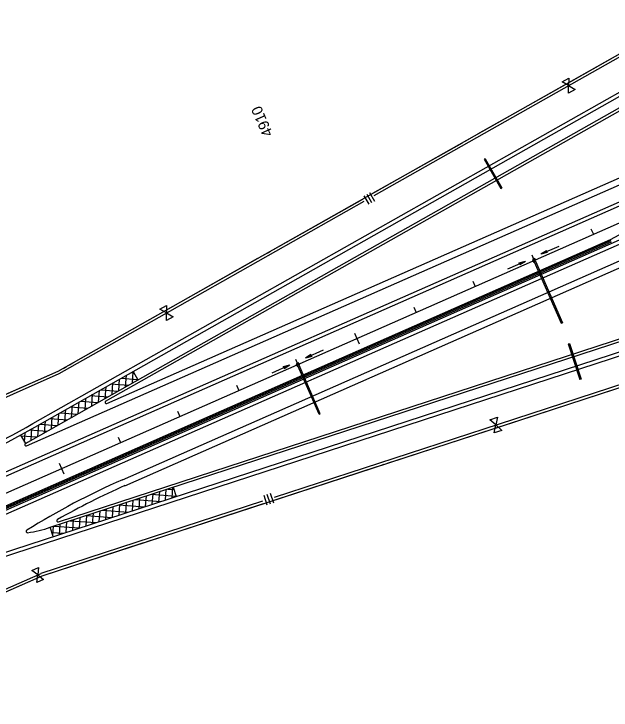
# Model space of a CAD drawing. Extents: x 192699 to 285914, y 194342 to 233219.
# Drawn here: x 236199 to 237124, y 218745 to 219823 of the extents above; entities that cross this region are included whole.
import ezdxf

# ---------------------------------------------------------------- set-up
doc = ezdxf.new("R2010")
doc.units = 0
for name, color, linetype in [('CENT LINE', 7, 'Continuous'), ('CONCRETE', 7, 'Continuous'), ('DRAINAGE', 7, 'Continuous'), ('DRAINAGE ARROWS', 7, 'Continuous'), ('PAVEMENT TRANSITION', 7, 'Continuous'), ('R-W - CofA', 7, 'Continuous'), ('R_Water Annot', 7, 'Continuous'), ('ROAD', 7, 'Continuous'), ('SHOULDER', 7, 'Continuous'), ('STATIONING1', 7, 'Continuous'), ('WRSF', 7, 'Continuous')]:
    doc.layers.add(name, color=color, linetype=linetype)

msp = doc.modelspace()

# ---------------------------------------------------------------- linework, layer by layer
at = {"layer": 'CENT LINE'}
msp.add_line((229622.3, 216190.7), (246993.1, 223840), dxfattribs=at)
at = {"layer": 'CONCRETE'}
for p, q in [((237122.9, 219474), (237209.1, 219519.8)), ((233266.9, 217775.9), (237122.9, 219474)), ((233268.5, 217772.3), (237124.3, 219470.2))]:
    msp.add_line(p, q, dxfattribs=at)
at = {"layer": 'DRAINAGE'}
for p, q in [((236927.1, 219598), (236952.7, 219552.7)), ((236928.8, 219598.9), (236954.4, 219553.7)), ((237004.5, 219439.3), (237046.4, 219344.1)), ((237006.4, 219440.1), (237048.3, 219344.9)), ((237057.2, 219312.2), (237075.2, 219257)), ((237059.1, 219312.8), (237077.1, 219257.7)), ((236671.5, 219203.1), (236638.4, 219278.1)), ((236673.3, 219203.9), (236640.3, 219278.9))]:
    msp.add_line(p, q, dxfattribs=at)
for points in [[(236928.8, 219598.9), (236927.1, 219598)], [(236952.7, 219552.7), (236954.4, 219553.7)], [(237046.4, 219344.1), (237048.3, 219344.9)], [(237057.2, 219312.2), (237059.1, 219312.8)], [(237077.1, 219257.7), (237075.2, 219257)], [(236671.5, 219203.1), (236673.3, 219203.9)]]:
    msp.add_lwpolyline(points, dxfattribs=at)
for points in [[(237003.6, 219438.9), (237007.3, 219440.5), (237005.7, 219444.2), (237002, 219442.6)], [(236637.5, 219277.7), (236641.2, 219279.3), (236639.6, 219283), (236635.9, 219281.4)]]:
    msp.add_lwpolyline(points, close=True, dxfattribs=at)
at = {"layer": 'DRAINAGE ARROWS'}
for p, q in [((237023.7, 219456.4), (237015.1, 219451)), ((237023.8, 219456.1), (237016.7, 219451.6)), ((237023.9, 219455.9), (237018.2, 219452.3)), ((237024.7, 219454.1), (237018.2, 219452.3)), ((237024, 219455.7), (237019.8, 219453)), ((237024.6, 219454.3), (237019.8, 219453)), ((237024.1, 219455.4), (237021.3, 219453.7)), ((237024.5, 219454.5), (237021.3, 219453.7)), ((237024.2, 219455.2), (237022.9, 219454.3)), ((237024.4, 219454.8), (237022.9, 219454.3)), ((237024.9, 219453.6), (237023.7, 219456.4)), ((237024.9, 219453.6), (237015.1, 219451)), ((237024.8, 219453.8), (237016.7, 219451.6)), ((236981.3, 219437.8), (236991, 219440.4)), ((236982.5, 219435), (236981.3, 219437.8)), ((236981.4, 219437.5), (236989.5, 219439.7)), ((236981.5, 219437.3), (236987.9, 219439)), ((236981.6, 219437.1), (236986.4, 219438.4)), ((236981.7, 219436.8), (236984.9, 219437.7)), ((236981.8, 219436.6), (236983.3, 219437)), ((236982, 219436.2), (236983.3, 219437)), ((236982.1, 219435.9), (236984.9, 219437.7)), ((236982.2, 219435.7), (236986.4, 219438.4)), ((236982.3, 219435.5), (236987.9, 219439)), ((236982.4, 219435.2), (236989.5, 219439.7)), ((236982.5, 219435), (236991, 219440.4)), ((236658.8, 219295.5), (236650.2, 219290.1)), ((236660, 219292.7), (236650.2, 219290.1)), ((236658.9, 219295.2), (236651.7, 219290.7)), ((236659.9, 219293), (236651.7, 219290.7)), ((236659, 219295), (236653.3, 219291.4)), ((236659.8, 219293.2), (236653.3, 219291.4)), ((236659.1, 219294.8), (236654.8, 219292.1)), ((236659.7, 219293.4), (236654.8, 219292.1)), ((236659.2, 219294.5), (236656.4, 219292.8)), ((236659.6, 219293.7), (236656.4, 219292.8)), ((236659.3, 219294.3), (236657.9, 219293.5)), ((236659.5, 219293.9), (236657.9, 219293.5)), ((236660, 219292.7), (236658.8, 219295.5)), ((236616.3, 219276.9), (236626.1, 219279.5)), ((236617.5, 219274.1), (236616.3, 219276.9)), ((236616.4, 219276.6), (236624.6, 219278.8)), ((236616.5, 219276.4), (236623, 219278.1)), ((236616.6, 219276.2), (236621.5, 219277.5)), ((236616.7, 219275.9), (236619.9, 219276.8)), ((236616.8, 219275.7), (236618.4, 219276.1)), ((236617, 219275.3), (236618.4, 219276.1)), ((236617.1, 219275), (236619.9, 219276.8)), ((236617.2, 219274.8), (236621.5, 219277.5)), ((236617.3, 219274.6), (236623, 219278.1)), ((236617.4, 219274.3), (236624.6, 219278.8)), ((236617.5, 219274.1), (236626.1, 219279.5))]:
    msp.add_line(p, q, dxfattribs=at)
at = {"layer": 'PAVEMENT TRANSITION'}
for p, q in [((236371.7, 219245.6), (236373, 219263.5)), ((236380.5, 219267.7), (236384.3, 219267.5)), ((236382.2, 219251.5), (236383.4, 219269)), ((236383.2, 219269.3), (236390.6, 219256.2)), ((236349, 219250), (236376, 219248)), ((236350.8, 219233.7), (236352.1, 219251.7)), ((236361.2, 219239.6), (236362.5, 219257.6)), ((236364.7, 219258.8), (236390.2, 219257)), ((236329.9, 219221.9), (236331.2, 219239.9)), ((236333.3, 219241.1), (236360.3, 219239.1)), ((236340.3, 219227.8), (236341.6, 219245.8)), ((236309, 219210.1), (236310.3, 219228.1)), ((236317.5, 219232.2), (236344.6, 219230.2)), ((236319.4, 219216), (236320.7, 219234)), ((236298.5, 219204.2), (236299.8, 219222.2)), ((236301.8, 219223.3), (236328.8, 219221.3)), ((236277.6, 219192.4), (236278.9, 219210.4)), ((236286.1, 219214.4), (236313.1, 219212.4)), ((236288.1, 219198.3), (236289.4, 219216.3)), ((236254.6, 219196.6), (236281.6, 219194.6)), ((236256.7, 219180.6), (236258, 219198.5)), ((236267.2, 219186.5), (236268.5, 219204.4)), ((236270.3, 219205.5), (236297.4, 219203.5)), ((236235.8, 219168.8), (236237.1, 219186.7)), ((236238.9, 219187.7), (236265.9, 219185.8)), ((236246.3, 219174.7), (236247.6, 219192.6)), ((236215.2, 219160.1), (236216.2, 219174.9)), ((236223.1, 219178.8), (236250.2, 219176.9)), ((236225.4, 219162.9), (236226.7, 219180.8)), ((236209.1, 219170.9), (236216.5, 219157.8)), ((236209.8, 219169.7), (236234.4, 219168)), ((236215.6, 219159.3), (236218.7, 219159.1)), ((236436.9, 219087.3), (236446.3, 219086.7)), ((236443.8, 219073.8), (236445, 219090)), ((236445.2, 219090), (236449.9, 219075.8)), ((236402.8, 219060.4), (236403.9, 219076.6)), ((236411.7, 219079.1), (236449.7, 219076.4)), ((236413, 219063.8), (236414.2, 219079.9)), ((236423.3, 219067.1), (236424.5, 219083.3)), ((236433.6, 219070.5), (236434.7, 219086.6)), ((236372, 219050.4), (236373.1, 219066.5)), ((236382.2, 219053.7), (236383.4, 219069.9)), ((236386.5, 219070.9), (236426.2, 219068.1)), ((236392.5, 219057.1), (236393.7, 219073.2)), ((236341.2, 219040.3), (236342.3, 219056.5)), ((236351.4, 219043.7), (236352.6, 219059.8)), ((236361.4, 219062.7), (236401, 219059.8)), ((236361.7, 219047), (236362.9, 219063.2)), ((236310.4, 219030.3), (236311.5, 219046.5)), ((236311, 219046.3), (236350.6, 219043.4)), ((236320.6, 219033.6), (236321.8, 219049.8)), ((236330.9, 219037), (236332.1, 219053.1)), ((236336.2, 219054.5), (236375.8, 219051.6)), ((236279.6, 219020.3), (236280.7, 219036.4)), ((236285.8, 219038.1), (236325.4, 219035.2)), ((236289.8, 219023.6), (236291, 219039.8)), ((236300.1, 219026.9), (236301.3, 219043.1)), ((236259.7, 219013.8), (236255.1, 219028)), ((236259.2, 219015.5), (236260.2, 219029.7)), ((236260.6, 219029.8), (236300.2, 219027)), ((236269.3, 219016.9), (236270.5, 219033.1)), ((236257.7, 219020), (236275.1, 219018.8))]:
    msp.add_line(p, q, dxfattribs=at)
at = {"layer": 'R-W - CofA'}
for p, q in [((236267.2, 219269.8), (237593.9, 220019.6)), ((237047.7, 219718.1), (237058, 219723.9)), ((237058, 219723.9), (237057.9, 219712.1)), ((237057.9, 219712.1), (237047.7, 219718.1)), ((237057.8, 219700.2), (237057.9, 219712.1)), ((237068.2, 219706.1), (237057.8, 219700.2)), ((237057.9, 219712.1), (237068.2, 219706.1)), ((236740.9, 219541.6), (236748.4, 219528.4)), ((236745.3, 219544.1), (236752.8, 219530.9)), ((236749.7, 219546.5), (236757.1, 219533.4)), ((236424.8, 219366), (236435.1, 219371.8)), ((236435.1, 219371.8), (236435, 219360)), ((236435, 219360), (236424.8, 219366)), ((236434.9, 219348.1), (236435, 219360)), ((236435, 219360), (236445.2, 219354)), ((236445.2, 219354), (236434.9, 219348.1)), ((236935.9, 219194.7), (236947.7, 219198.6)), ((236947.7, 219198.6), (236945.1, 219186.5)), ((236945.1, 219186.5), (236935.9, 219194.7)), ((236942.6, 219174.3), (236945.1, 219186.5)), ((236945.1, 219186.5), (236954.4, 219178.2)), ((236954.4, 219178.2), (236942.6, 219174.3)), ((236585.7, 219077.6), (236590.6, 219062.6)), ((236590.7, 219079.2), (236595.6, 219064.2)), ((236595.7, 219080.8), (236600.6, 219065.8)), ((236226.3, 218961), (236236.8, 218965.6)), ((236235.6, 218954.2), (236226.3, 218961)), ((236236.8, 218965.6), (236235.6, 218954.2)), ((236234.3, 218942.7), (236235.6, 218954.2)), ((236244.8, 218947.4), (236234.3, 218942.7)), ((236235.6, 218954.2), (236244.8, 218947.4))]:
    msp.add_line(p, q, dxfattribs=at)
for points in [[(237063.1, 219715), (237364.1, 219885.1)], [(237061.1, 219718.5), (237199.6, 219796.8)], [(236756.9, 219541.9), (237063.1, 219715)], [(236917.5, 219637.3), (237061.1, 219718.5)], [(236897.9, 219626.2), (236903.2, 219629.3)], [(236907.7, 219631.8), (236913, 219634.8)], [(236754.9, 219545.5), (236893.4, 219623.7)], [(236440.1, 219362.9), (236741.1, 219533)], [(236600.7, 219458.3), (236739.2, 219536.5)], [(236590.9, 219452.7), (236596.2, 219455.8)], [(236438.2, 219366.4), (236576.6, 219444.7)], [(236581.1, 219447.2), (236586.4, 219450.2)], [(236242.4, 218952.9), (237595, 219393.9)], [(236126.7, 219203.5), (236269, 219266.2), (236440.1, 219362.9)], [(236294.5, 219285.2), (236438.2, 219366.4)], [(236951, 219188.4), (237294.1, 219300.2)], [(236284.7, 219279.7), (236290.1, 219282.7)], [(236125.1, 219207.2), (236267.2, 219269.8), (236270.5, 219271.6)], [(236274.9, 219274.1), (236280.3, 219277.2)], [(229545.7, 216364.6), (229698, 216431.6), (230271.3, 216618.5), (231552.6, 217182.7), (231819.1, 217321.9), (232002.1, 217402.5), (232284.7, 217505.1), (232925.4, 217787.3), (233080.2, 217931.9), (233354.8, 218052.8), (233566, 218069.4), (234847.3, 218633.6), (234918.7, 218719.6), (235193.2, 218840.5), (235392.4, 218884.5), (236267.2, 219269.8)], [(237115.2, 219237.5), (237121.3, 219239.5)], [(236952.3, 219184.4), (237110.1, 219235.8)], [(236602.1, 219074.6), (236951, 219188.4)], [(236788.6, 219131), (236952.3, 219184.4)], [(236603.4, 219070.6), (236761.2, 219122.1)], [(236766.3, 219123.7), (236772.4, 219125.7)], [(236777.5, 219127.4), (236783.6, 219129.4)], [(236241.1, 218956.9), (236584.1, 219068.8)], [(236427.6, 219013.3), (236585.4, 219064.8)], [(236242.4, 218952.9), (236400.2, 219004.4)], [(236405.3, 219006), (236411.4, 219008)], [(236416.5, 219009.7), (236422.5, 219011.6)], [(229698.9, 216016.8), (229851.2, 216083.8), (230376.1, 216380.6), (231291.3, 216783.6), (231573.9, 216886.2), (232123, 217128), (232389.5, 217267.2), (232847.1, 217468.7), (233058.4, 217485.2), (233332.9, 217606.1), (233487.8, 217750.8), (234952.1, 218395.6), (235063.7, 218390.2), (235338.3, 218511.1), (235505.2, 218628.3), (236242.4, 218952.9)], [(235928.3, 218818.9), (236240.8, 218956.5)], [(236095.8, 218888.3), (236242.4, 218952.9)]]:
    msp.add_lwpolyline(points, dxfattribs=at)
at = {"layer": 'R_Water Annot'}
for p, q in [((237042.6, 219463.1), (237015.1, 219451)), ((237023.7, 219456.4), (237015.1, 219451)), ((237023.8, 219456.1), (237016.7, 219451.6)), ((237023.9, 219455.9), (237018.2, 219452.3)), ((237024.7, 219454.1), (237018.2, 219452.3)), ((237024, 219455.7), (237019.8, 219453)), ((237024.6, 219454.3), (237019.8, 219453)), ((237024.1, 219455.4), (237021.3, 219453.7)), ((237024.5, 219454.5), (237021.3, 219453.7)), ((237024.2, 219455.2), (237022.9, 219454.3)), ((237024.4, 219454.8), (237022.9, 219454.3)), ((237024.9, 219453.6), (237023.7, 219456.4)), ((237024.9, 219453.6), (237015.1, 219451)), ((237024.8, 219453.8), (237016.7, 219451.6)), ((236963.6, 219428.4), (236991, 219440.4)), ((236981.3, 219437.8), (236991, 219440.4)), ((236982.5, 219435), (236981.3, 219437.8)), ((236981.4, 219437.5), (236989.5, 219439.7)), ((236981.5, 219437.3), (236987.9, 219439)), ((236981.6, 219437.1), (236986.4, 219438.4)), ((236981.7, 219436.8), (236984.9, 219437.7)), ((236981.8, 219436.6), (236983.3, 219437)), ((236982, 219436.2), (236983.3, 219437)), ((236982.1, 219435.9), (236984.9, 219437.7)), ((236982.2, 219435.7), (236986.4, 219438.4)), ((236982.3, 219435.5), (236987.9, 219439)), ((236982.4, 219435.2), (236989.5, 219439.7)), ((236982.5, 219435), (236991, 219440.4)), ((236677.7, 219302.2), (236650.2, 219290.1)), ((236658.8, 219295.5), (236650.2, 219290.1)), ((236660, 219292.7), (236650.2, 219290.1)), ((236658.9, 219295.2), (236651.7, 219290.7)), ((236659.9, 219293), (236651.7, 219290.7)), ((236659, 219295), (236653.3, 219291.4)), ((236659.8, 219293.2), (236653.3, 219291.4)), ((236659.1, 219294.8), (236654.8, 219292.1)), ((236659.7, 219293.4), (236654.8, 219292.1)), ((236659.2, 219294.5), (236656.4, 219292.8)), ((236659.6, 219293.7), (236656.4, 219292.8)), ((236659.3, 219294.3), (236657.9, 219293.5)), ((236659.5, 219293.9), (236657.9, 219293.5)), ((236660, 219292.7), (236658.8, 219295.5)), ((236598.6, 219267.5), (236626.1, 219279.5)), ((236616.3, 219276.9), (236626.1, 219279.5)), ((236617.5, 219274.1), (236616.3, 219276.9)), ((236616.4, 219276.6), (236624.6, 219278.8)), ((236616.5, 219276.4), (236623, 219278.1)), ((236616.6, 219276.2), (236621.5, 219277.5)), ((236616.7, 219275.9), (236619.9, 219276.8)), ((236616.8, 219275.7), (236618.4, 219276.1)), ((236617, 219275.3), (236618.4, 219276.1)), ((236617.1, 219275), (236619.9, 219276.8)), ((236617.2, 219274.8), (236621.5, 219277.5)), ((236617.3, 219274.6), (236623, 219278.1)), ((236617.4, 219274.3), (236624.6, 219278.8)), ((236617.5, 219274.1), (236626.1, 219279.5))]:
    msp.add_line(p, q, dxfattribs=at)
at = {"layer": 'ROAD'}
for p, q in [((229610.2, 216218.1), (246981, 223867.5)), ((229634.4, 216163.2), (247005.2, 223812.6)), ((236218.3, 219154.3), (238922, 220344.9)), ((236366.7, 219101.6), (239072.4, 220293.1)), ((236231.1, 219183.3), (237602.5, 219958.4)), ((236216.5, 219157.8), (237554.7, 219914.2)), ((235993.6, 218927), (237555.4, 219436.2))]:
    msp.add_line(p, q, dxfattribs=at)
msp.add_lwpolyline([(236255.1, 219028), (237603.4, 219467.7)], dxfattribs=at)
for centre, radius, start, end in [((235295.1, 220839.5), 1902.4, 293.7671, 299.4752), ((236217.4, 219156.1), 2, 119.4752, 293.7667), ((235277.7, 220829.6), 1917.4, 299.3159, 299.4752), ((236843.1, 218019.9), 1182, 113.7667, 121.8944), ((236219.6, 219021.7), 2, 121.8944, 278.5277), ((236187.7, 219234.8), 217.5, 278.5277, 288.0585)]:
    msp.add_arc(centre, radius, start, end, dxfattribs=at)
at = {"layer": 'SHOULDER'}
for p, q in [((236228.2, 219188.6), (237599.5, 219963.6)), ((236340.8, 219223.5), (237556.6, 219910.7)), ((236342.6, 219219.9), (237548.2, 219750.8)), ((233331, 217850), (237549.5, 219707.7)), ((233302.7, 217785.2), (237546.9, 219654.1)), ((236370.7, 219092.5), (237548.2, 219611)), ((236267.7, 219036.4), (237602.2, 219471.5)), ((235995.4, 218921.3), (237557.3, 219430.5))]:
    msp.add_line(p, q, dxfattribs=at)
for centre, radius, start, end in [((236341.8, 219221.8), 2, 119.4752, 293.7667), ((235295.1, 220839.5), 1896.4, 293.7671, 299.4752), ((236843.1, 218019.9), 1172, 113.7667, 119.4906), ((236267.1, 219038.3), 2, 119.4906, 288.0585)]:
    msp.add_arc(centre, radius, start, end, dxfattribs=at)
at = {"layer": 'STATIONING1'}
for points in [[(237092.5, 219490.1), (237096.2, 219481.8)], [(237001, 219449.8), (237004.6, 219441.5)], [(236909.5, 219409.5), (236913.1, 219401.2)], [(236818, 219369.2), (236821.6, 219360.9)], [(236726.4, 219328.9), (236733.7, 219312.4)], [(236634.9, 219288.6), (236638.6, 219280.3)], [(236543.4, 219248.3), (236547, 219240)], [(236451.9, 219208), (236455.5, 219199.7)], [(236360.4, 219167.7), (236364, 219159.4)], [(236268.9, 219127.4), (236276.1, 219110.9)]]:
    msp.add_lwpolyline(points, dxfattribs=at)
at = {"layer": 'WRSF'}
msp.add_line((233267.7, 217774.1), (237123.6, 219472.1), dxfattribs=at)

# ---------------------------------------------------------------- texts
at = {"layer": 'STATIONING1'}
msp.add_text('4910', height=16.5, rotation=113.7667, dxfattribs=at).set_placement((236600.5, 219637.3))

doc.saveas('drawing.dxf')
